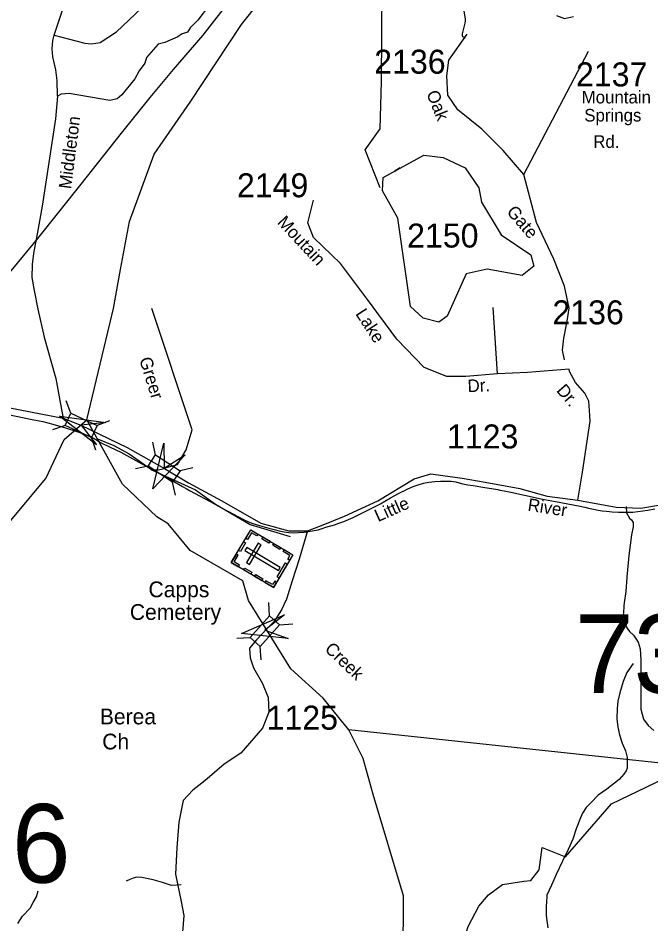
# Model space of a CAD drawing. Extents: x 884530 to 1028605, y 526725 to 653634.
# Drawn here: x 959270 to 962566, y 566967 to 571686 of the extents above; entities that cross this region are included whole.
import ezdxf

# ---------------------------------------------------------------- set-up
doc = ezdxf.new("R2010")
doc.units = 0
for name, color, linetype in [('Exist Boundary Political City Limit New', 7, 'Continuous'), ('Exist Cultural Cemetery CELL', 7, 'Continuous'), ('Exist Cultural Cemetery Label', 7, 'Continuous'), ('Exist Cultural Church with Cemetery Label', 7, 'Continuous'), ('Exist Hydrographic Creek Single Shore', 7, 'Continuous'), ('Exist Hydrographic Creek Single Shore Label', 7, 'Continuous'), ('Exist Hydrographic Lake Dam', 7, 'Continuous'), ('Exist Hydrographic Pond Under 1500 Sq Ft', 7, 'Continuous'), ('Exist Road Non-System Type 51', 7, 'Continuous'), ('Exist Road Secondary Structure Standard Bridge Attributed CELL', 7, 'Continuous'), ('Exist Road Secondary Structure Standard Bridge CELL', 7, 'Continuous'), ('Exist Road Secondary Structure Standard Bridge Number Label', 7, 'Continuous'), ('Exist Road Secondary Type 51 Attributed', 7, 'Continuous'), ('Exist Road Secondary Type 51 Label', 7, 'Continuous'), ('Exist Road Secondary Type 51 Number Label', 7, 'Continuous'), ('Exist Utilities Electrical Transmission Line', 7, 'Continuous'), ('Map Preparation Boundary City Limit Buffer Line', 7, 'Continuous')]:
    doc.layers.add(name, color=color, linetype=linetype)

msp = doc.modelspace()

# ---------------------------------------------------------------- linework, layer by layer
at = {"layer": 'Exist Boundary Political City Limit New'}
for points in [[(959218.9, 569620.8), (959344.4, 569595.7), (959398.4, 569584.1), (959451.6, 569570.8), (959517.1, 569552.1), (959576.8, 569532.8), (959586.8, 569529.6), (959614.2, 569518.9), (959643.2, 569507.8), (959675.4, 569490.6), (959702.4, 569474.3), (959749.2, 569451.2), (959805.7, 569424.6), (959898.5, 569372.4), (960000, 569317.4), (960027.4, 569302.6), (960072.8, 569276.8), (960127.1, 569245.6), (960144.9, 569235.4), (960163.8, 569225.1), (960270.1, 569167.9), (960341.4, 569128.6), (960365.6, 569115.4), (960391.9, 569101.4)], [(960391.9, 569101.4), (960418.4, 569087.8), (960445, 569074.6), (960470.2, 569062.9), (960492.3, 569053.7), (960509.9, 569047.9), (960527.4, 569043.1), (960576.2, 569029), (960603.6, 569021.6), (960630.6, 569015.1), (960656.4, 569010.1), (960680.9, 569007), (960705.4, 569005.6), (960731.2, 569005.8), (960759.7, 569007.6), (960832.4, 569020.4), (960838.4, 569022.3), (960853.9, 569027.6), (960873.5, 569033.6), (960918.7, 569047.1), (960941.1, 569054.3), (960967.2, 569063.8), (960991.4, 569073.8), (961015, 569084.6), (961039.7, 569096.7), (961098.7, 569126.1), (961129.7, 569141.9), (961157.9, 569156.6), (961181.1, 569169.2), (961210.2, 569186.3), (961228.9, 569196.9), (961251.2, 569209), (961275.5, 569221.6), (961277.8, 569222.7), (961299.6, 569233.4), (961327.8, 569245.8), (961354.2, 569255.4), (961380.8, 569262.9), (961409.1, 569268.4), (961440.8, 569272.5), (961470.3, 569274.6), (961499.4, 569274.8), (961526.2, 569273.2), (961549.4, 569270.2), (961567.1, 569265.8), (961586.4, 569260.4), (961611.7, 569255.4), (961640.8, 569250.6), (961701.3, 569241.4), (961736.5, 569235.6), (961769.1, 569229.8), (961779.5, 569227.7), (961801.5, 569223.4), (961835.8, 569216.3), (961907.7, 569201.1), (961994.2, 569182.4), (962012.3, 569178.6), (962069.1, 569167.8), (962198.1, 569143.8), (962222, 569137.9), (962240.9, 569133.2), (962267.1, 569127.8), (962290.6, 569123.3), (962311.3, 569120.1), (962335.2, 569117.4), (962364.9, 569114.7), (962398, 569112.8), (962427.2, 569112.1), (962433.4, 569112), (962469.9, 569113.1), (962472.2, 569113.3), (962523.7, 569118.7), (962550.4, 569122.8), (962586.9, 569130.6)]]:
    msp.add_lwpolyline(points, dxfattribs=at)
at = {"layer": 'Exist Cultural Cemetery CELL'}
for points in [[(960380.7, 568849.4), (960482.3, 569020.6), (960701.3, 568890.6), (960599.6, 568719.4)], [(960519.7, 568998.5), (960513.9, 568988.7), (960486.2, 569005.2), (960465.5, 568970.3), (960455.9, 568976), (960482.4, 569020.6)], [(960418.5, 568913.1), (960445, 568957.6), (960454.8, 568951.8), (960428.3, 568907.3)], [(960460, 568849.7), (960476.1, 568840.2), (960536.2, 568941.4), (960520.2, 568951)], [(960576.7, 568951.4), (960539.4, 568973.5), (960545.2, 568983.3), (960582.5, 568961.2)], [(960633.3, 568917.7), (960596.1, 568939.8), (960601.9, 568949.6), (960639.2, 568927.5)], [(960417.9, 568827.3), (960423.7, 568837), (960396, 568853.5), (960416.8, 568888.4), (960407.2, 568894), (960380.7, 568849.4)], [(960461.6, 568928.2), (960452, 568912.1), (960626.4, 568808.6), (960635.9, 568824.6)], [(960684.4, 568862.1), (960674.5, 568867.9), (960685.7, 568886.9), (960651, 568907.5), (960656.7, 568917.1), (960701.3, 568890.6)], [(960619.1, 568774.7), (960662.4, 568847.6), (960672.2, 568841.8), (960628.9, 568768.8)], [(960481.7, 568789.4), (960444.4, 568811.5), (960450.3, 568821.3), (960487.5, 568799.2)], [(960539.5, 568755.1), (960502.2, 568777.2), (960508, 568787), (960545.3, 568764.9)], [(960616.5, 568747.9), (960606.6, 568753.7), (960595.4, 568734.8), (960560.6, 568755.4), (960554.9, 568745.9), (960599.6, 568719.4)]]:
    msp.add_lwpolyline(points, close=True, dxfattribs=at)
at = {"layer": 'Exist Hydrographic Creek Single Shore'}
for points in [[(959766.6, 570173.5), (959803.4, 570376.4), (959849.7, 570626.2), (959978.6, 570978.1), (960165.7, 571248.6), (960433.4, 571652.9), (960625.2, 571895.2), (960823.6, 571997.5), (961116.3, 572079.8), (961241.2, 572103.5)], [(961155.6, 570801.6), (961077.1, 571000.9), (961155.6, 571109.7), (961163.2, 571356.5), (961167.8, 572089.6)], [(958618.4, 568300.1), (958815.1, 568504.7), (959006, 568685.1), (959089.7, 568789.1), (959212.8, 569046), (959415.6, 569287), (959510, 569490.8), (959628, 569592.8), (959766.6, 570173.5)], [(960036.5, 569344.1), (960101, 569360.2), (960145, 569436.5), (960177.3, 569542.2), (959966.5, 570173.5)], [(960993, 567977.9), (960859, 568143), (960691.3, 568296.3), (960470.1, 568652), (960440.7, 568754), (960166.2, 568912.6), (960052.7, 569052.5), (959992.2, 569088.5), (959814.1, 569258.5), (959628, 569592.8)], [(959684.5, 569495.2), (959768.1, 569460), (959848.8, 569416), (959964.6, 569335.3), (959999.8, 569333.8), (960032.5, 569339.8)], [(959961.7, 569335.3), (960193.4, 569229.6), (960297.5, 569154.8), (960479.4, 569047.7), (960687.6, 568986)], [(961273.6, 566462.3), (961324.2, 566439.3), (961465.3, 566421.2), (961529.5, 566442), (961525.9, 566523.5), (961540.4, 566731.6), (961580.2, 566842), (961614.5, 566954.2), (961670.6, 567059.1), (961719.5, 567118.9), (961793.6, 567173.2), (961904, 567189.4), (961940.2, 567193.1), (961983.6, 567249.2), (961999.9, 567365), (962121.1, 567317.4), (962361, 567593.4), (962728.9, 567769.5), (962880.8, 567962.7), (962984.8, 568246.8), (963068.7, 568458.8), (963262.4, 568538.8)], [(963074.5, 567650.6), (962930.6, 567734), (962632.8, 567802.3), (960993, 567977.9)], [(961273.6, 566462.3), (961277.9, 567113.3), (961119.5, 567641.5), (961067.6, 567828.9), (960993, 567977.9)]]:
    msp.add_lwpolyline(points, dxfattribs=at)
at = {"layer": 'Exist Hydrographic Lake Dam'}
for points in [[(961232.2, 570889.5), (961258.5, 570907), (961258.3, 570907.3), (961232, 570889.7)], [(961234.4, 570890.9), (961256.4, 570905.6), (961256.7, 570905), (961234.7, 570890.3)]]:
    msp.add_lwpolyline(points, close=True, dxfattribs=at)
at = {"layer": 'Exist Hydrographic Pond Under 1500 Sq Ft'}
msp.add_lwpolyline([(961171.1, 570855.6), (961383.7, 570972.7), (961483.4, 570960.9), (961598.2, 570906.1), (961669.8, 570802.9), (961683.8, 570727.2), (961786.3, 570557.7), (961941, 570452.8), (961955.6, 570393.5), (961895.6, 570345.5), (961713.3, 570378.7), (961604.1, 570354.7), (961504.7, 570133.5), (961462.1, 570101.5), (961379.4, 570122.9), (961314.7, 570183.3), (961247.4, 570644), (961168.8, 570786.8), (961171.1, 570855.6)], dxfattribs=at)
at = {"layer": 'Exist Road Non-System Type 51'}
for points in [[(961601.2, 571581.9), (961587.2, 571589.8), (961584.5, 571597.4), (961585.3, 571605), (961598.6, 571661), (961600.2, 571671.1), (961599.6, 571681.1), (961589.6, 571745.5)], [(962074.1, 571700.2), (962116, 571684.1), (962163.2, 571694.9)], [(962437.8, 569142.2), (962439.5, 569109.2), (962453.9, 569081.9), (962464.8, 569071.9), (962473.2, 569057.9), (962473.3, 569035.8), (962465.2, 568994), (962450.7, 568886.8), (962441.2, 568773.1), (962434.7, 568699.5), (962426.7, 568640.3), (962425.8, 568623.7), (962423.4, 568585.4), (962422.3, 568580.1), (962423.4, 568559.2), (962431.2, 568533.3), (962440.4, 568510.3), (962453.7, 568490.5), (962476, 568471.3), (962499.1, 568435.3), (962510.7, 568401), (962513.7, 568341.1), (962514.2, 568085.3), (962528.1, 568034.1), (962552, 568000.9), (962581.6, 567974.8)], [(962472.9, 568323.4), (962441.4, 568276.4), (962421.7, 568231), (962403.7, 568171.7), (962394.2, 568127.9), (962390.8, 568090), (962388.9, 568036), (962393.4, 567991.9), (962402, 567951.5), (962416.6, 567909), (962433.2, 567868.5), (962441.9, 567834.1), (962443.1, 567806), (962441.9, 567778.1), (962437.5, 567764.1), (962424.9, 567746.6), (962400, 567719.5), (962336.1, 567669.8), (962291.1, 567637.3), (962253.7, 567598.4), (962228.8, 567573.3), (962209.8, 567543.9), (962198.9, 567520.3), (962176.9, 567463.1), (962159.1, 567409.6), (962135.1, 567354.5), (962105.1, 567293.3), (962072.7, 567224.5), (962048.8, 567169.2), (962024.4, 567117.6), (962022.9, 567075.6), (962019.8, 567064.6), (962019.8, 567010.3), (962028.8, 566946.9)], [(960118.7, 567171), (960068.9, 567167.4), (960021.6, 567183.8), (959972.9, 567197.5), (959915, 567208.6), (959888.3, 567211.3), (959868.8, 567205.1), (959852.8, 567198.3), (959832.3, 567189.1)], [(959269.7, 566969.9), (959292.5, 567008.4), (959332.7, 567048.4), (959349.2, 567079.4), (959366.2, 567107.6), (959374.8, 567138.8)]]:
    msp.add_lwpolyline(points, dxfattribs=at)
at = {"layer": 'Exist Road Secondary Structure Standard Bridge Attributed CELL'}
for points in [[(959677.9, 569463.2), (959485.8, 569613.3), (959727.2, 569579.3), (959598, 569565.7)], [(960140.6, 569410.3), (959971.9, 569234.3), (960030, 569471.1), (960030.6, 569341.1)], [(960676.8, 568453.6), (960434.3, 568479.9), (960657.4, 568578.3), (960554.8, 568498.5)]]:
    msp.add_lwpolyline(points, close=True, dxfattribs=at)
at = {"layer": 'Exist Road Secondary Structure Standard Bridge CELL'}
for p, q in [((959544.3, 569627.4), (959520.7, 569692.2)), ((959515.2, 569564.8), (959450.3, 569541.2)), ((959746.6, 569588.2), (959681.8, 569564.6)), ((959675.6, 569435.8), (959652, 569500.7)), ((959986.1, 569409.7), (959971.7, 569477.2)), ((959948.5, 569351.8), (959881, 569337.5)), ((960181, 569342.8), (960113.5, 569328.5)), ((960089.4, 569201.8), (960075, 569269.3)), ((960580.2, 568572.2), (960576.4, 568641.1)), ((960631.6, 568526.2), (960700.5, 568530)), ((960410.3, 568456), (960479.2, 568459.8)), ((960535.6, 568343.9), (960531.8, 568412.8))]:
    msp.add_line(p, q, dxfattribs=at)
for points in [[(959652, 569500.7), (959515, 569564.5), (959544.8, 569628.5), (959681.8, 569564.6)], [(960075, 569269.3), (959948.3, 569351.6), (959986.7, 569410.8), (960113.5, 569328.5)], [(960479.2, 568459.8), (960580, 568572.4), (960632.5, 568525.3), (960531.8, 568412.8)]]:
    msp.add_lwpolyline(points, close=True, dxfattribs=at)
at = {"layer": 'Exist Road Secondary Type 51 Attributed'}
for points in [[(959457.8, 571596.8), (959543.5, 571856.1), (959614.4, 572070.6), (959625, 572097.6)], [(959457.8, 571596.8), (959618.4, 571555.8), (959653.4, 571552.4), (959697.5, 571559), (959783.4, 571615.4), (960076.2, 571894.1)], [(960266.6, 571755.4), (960206.6, 571675.9), (960167.1, 571636.2), (960151.7, 571613.2), (960121.2, 571602.2), (960102.8, 571589.3), (960035.1, 571559.2), (960000, 571550.4), (959938.3, 571480.9), (959929.6, 571451.4), (959901, 571411.8), (959879, 571370), (959809.8, 571286.9), (959785.6, 571266.5), (959748.4, 571256.5), (959536, 571293), (959517.7, 571291.8), (959495.3, 571290), (959475.6, 571280.1)], [(959475.6, 571280.1), (959473.4, 571361.2), (959466.4, 571417.1), (959450.9, 571484.6), (959447.1, 571526.5), (959451, 571569.1), (959457.8, 571596.8)], [(961904.6, 570871.8), (961796.4, 570996.9), (961684.7, 571108.7), (961561.1, 571208.8), (961508.2, 571285.3), (961502.3, 571385.4), (961514.1, 571467.8), (961608.2, 571603.2)], [(961904.6, 570871.8), (962240.3, 571513.6)], [(959475.6, 571280.1), (959465.5, 571160.9), (959396, 570706.6), (959374.9, 570591.2), (959351.3, 570460.8), (959343.9, 570402.5), (959341.4, 570335.4), (959353.8, 570267.2), (959373.6, 570170.3), (959405.9, 570023.9), (959441.5, 569901.5), (959466.3, 569808.6), (959491.8, 569675.6), (959505.1, 569601.7)], [(962115.8, 569905.3), (962106.1, 569956.2), (962112.3, 570018.3), (962129.7, 570107.7), (962139.6, 570174.7), (962115.1, 570290.2), (962060, 570430.6), (961969.8, 570621.1), (961904.6, 570871.8)], [(961767.4, 569833.3), (961602.3, 569819.5), (961502.3, 569819.5), (961384.6, 569866.6), (961243.4, 570013.8), (961090.5, 570219.8), (960949.3, 570408.2), (960808.1, 570543.6), (960778.7, 570620.1), (960808.1, 570737.9)], [(961767.4, 569833.3), (961743.8, 570178.4)], [(962185.7, 569175.6), (962385.5, 569138.9), (962513, 569132.6), (962615.6, 569151), (962738.5, 569178.9), (962815.1, 569242.2), (962865, 569305.5), (962948.2, 569392.2), (963068.1, 569515.4), (963168, 569642.1), (963227.9, 569758.7), (963321, 569912.9)], [(962139.6, 569856.9), (961923.7, 569840.8), (961767.4, 569833.3)], [(962185.7, 569175.6), (962209.1, 569320), (962250.1, 569585.7), (962245.7, 569642.1), (962242.6, 569691.2), (962222.4, 569732), (962172.4, 569788.7), (962142.4, 569845.3), (962139.6, 569856.9)], [(958930.5, 569714.7), (959162.2, 569668.4), (959335.3, 569635.1), (959505.1, 569601.7)], [(959505.1, 569601.7), (959596.8, 569565.8)], [(959596.8, 569565.8), (959838.1, 569448.5), (960032.5, 569339.8)], [(960032.5, 569339.8), (960157.8, 569265.2), (960330.9, 569171.9), (960534, 569055.3), (960680.5, 569015.3), (960777.1, 569015.3)], [(960777.1, 569015.3), (960850.5, 569042.3), (960970.4, 569092.3), (961143.5, 569172.3), (961333.3, 569285.5), (961419.9, 569312.2), (961583, 569288.9), (961702.9, 569268.9), (961882.7, 569235.6), (962025.9, 569195.6), (962185.7, 569175.6)], [(960777.1, 569015.3), (960734.6, 568866.7), (960698.3, 568754.6), (960668, 568659.2), (960642.3, 568603.2), (960604.5, 568542.6), (960566.5, 568503.9)], [(960566.5, 568503.9), (960512.7, 568447.2), (960476.1, 568403.9), (960479.4, 568353.9), (960496.1, 568300.6), (960542.7, 568220.6), (960572.7, 568147.3), (960576, 568070.7), (960542.7, 567987.4), (960429.5, 567857.5), (960343.5, 567799.9), (960243.6, 567713.3), (960180.4, 567663.3), (960130.4, 567610), (960107.1, 567496.7), (960097.1, 567363.5), (960090.4, 567226.8), (960120.4, 567083.6), (960133.7, 567010.3), (960127.1, 566923.6)]]:
    msp.add_lwpolyline(points, dxfattribs=at)
at = {"layer": 'Exist Utilities Electrical Transmission Line'}
msp.add_lwpolyline([(960385.7, 571796), (960232.6, 571597.3), (960078.4, 571418.3), (959957.2, 571272.5), (959806.9, 571087.5), (959597.5, 570820.6), (959371.5, 570538.3), (959208.5, 570339.7)], dxfattribs=at)
at = {"layer": 'Map Preparation Boundary City Limit Buffer Line'}
for points in [[(959218.9, 569620.8), (959344.4, 569595.7), (959398.4, 569584.1), (959451.6, 569570.8), (959517.1, 569552.1), (959576.8, 569532.8), (959586.8, 569529.6), (959614.2, 569518.9), (959643.2, 569507.8), (959675.4, 569490.6), (959702.4, 569474.3), (959749.2, 569451.2), (959805.7, 569424.6), (959898.5, 569372.4), (960000, 569317.4), (960027.4, 569302.6), (960072.8, 569276.8), (960127.1, 569245.6), (960144.9, 569235.4), (960163.8, 569225.1), (960270.1, 569167.9), (960341.4, 569128.6), (960365.6, 569115.4), (960391.9, 569101.4)], [(960391.9, 569101.4), (960418.4, 569087.8), (960445, 569074.6), (960470.2, 569062.9), (960492.3, 569053.7), (960509.9, 569047.9), (960527.4, 569043.1), (960576.2, 569029), (960603.6, 569021.6), (960630.6, 569015.1), (960656.4, 569010.1), (960680.9, 569007), (960705.4, 569005.6), (960731.2, 569005.8), (960759.7, 569007.6), (960832.4, 569020.4), (960838.4, 569022.3), (960853.9, 569027.6), (960873.5, 569033.6), (960918.7, 569047.1), (960941.1, 569054.3), (960967.2, 569063.8), (960991.4, 569073.8), (961015, 569084.6), (961039.7, 569096.7), (961098.7, 569126.1), (961129.7, 569141.9), (961157.9, 569156.6), (961181.1, 569169.2), (961210.2, 569186.3), (961228.9, 569196.9), (961251.2, 569209), (961275.5, 569221.6), (961277.8, 569222.7), (961299.6, 569233.4), (961327.8, 569245.8), (961354.2, 569255.4), (961380.8, 569262.9), (961409.1, 569268.4), (961440.8, 569272.5), (961470.3, 569274.6), (961499.4, 569274.8), (961526.2, 569273.2), (961549.4, 569270.2), (961567.1, 569265.8), (961586.4, 569260.4), (961611.7, 569255.4), (961640.8, 569250.6), (961701.3, 569241.4), (961736.5, 569235.6), (961769.1, 569229.8), (961779.5, 569227.7), (961801.5, 569223.4), (961835.8, 569216.3), (961907.7, 569201.1), (961994.2, 569182.4), (962012.3, 569178.6), (962069.1, 569167.8), (962198.1, 569143.8), (962222, 569137.9), (962240.9, 569133.2), (962267.1, 569127.8), (962290.6, 569123.3), (962311.3, 569120.1), (962335.2, 569117.4), (962364.9, 569114.7), (962398, 569112.8), (962427.2, 569112.1), (962433.4, 569112), (962469.9, 569113.1), (962472.2, 569113.3), (962523.7, 569118.7), (962550.4, 569122.8), (962586.9, 569130.6)]]:
    msp.add_lwpolyline(points, dxfattribs=at)

# ---------------------------------------------------------------- texts
at = {"layer": 'Exist Cultural Cemetery Label'}
for s, p in [('Capps', (959949.4, 568669.3)), ('Cemetery', (959852.3, 568551.3))]:
    msp.add_text(s, height=82.02, dxfattribs=at).set_placement(p)
at = {"layer": 'Exist Cultural Church with Cemetery Label'}
for s, p in [('Berea', (959696.1, 568006.8)), ('Ch', (959708.5, 567876.3))]:
    msp.add_text(s, height=82.02, dxfattribs=at).set_placement(p)
at = {"layer": 'Exist Hydrographic Creek Single Shore Label'}
for s, rotation, p in [('Greer', 287.2932, (959900.4, 569909.3)), ('Greer', 287.2932, (959900.4, 569909.3)), ('Creek', 316.1133, (960863.1, 568394.4)), ('Creek', 316.1133, (960863.1, 568394.4))]:
    msp.add_text(s, height=65.62, rotation=rotation, dxfattribs=at).set_placement(p)
at = {"layer": 'Exist Road Secondary Structure Standard Bridge Number Label'}
for s, p in [('73', (962170.9, 568169.7)), ('76', (958933.3, 567181.9))]:
    msp.add_text(s, height=410.1, dxfattribs=at).set_placement(p)
at = {"layer": 'Exist Road Secondary Type 51 Label'}
for s, rotation, p in [('Oak', 292.05, (961395.5, 571294.9)), ('Middleton', 82.7839, (959546.3, 570793.9)), ('Gate', 310.769, (961811, 570675.2)), ('Moutain', 313.0641, (960616.2, 570619.5)), ('Lake', 303.1837, (961024.8, 570146.2)), ('Dr.', 2.6101, (961612.5, 569737.3)), ('Dr.', 310.769, (962070.4, 569744.6)), ('Little', 23.9923, (961144.8, 569060.3)), ('River', 351.1737, (961921.4, 569120.6))]:
    msp.add_text(s, height=65.62, rotation=rotation, dxfattribs=at).set_placement(p)
for s, p in [('Mountain', (962205.3, 571242)), ('Springs', (962218.9, 571147.8)), ('Rd.', (962265.6, 571010.4))]:
    msp.add_text(s, height=65.62, dxfattribs=at).set_placement(p)
at = {"layer": 'Exist Road Secondary Type 51 Number Label'}
for s, p in [('2136', (961125, 571396.9)), ('2137', (962175.8, 571330.7)), ('2149', (960410.1, 570752.9)), ('2150', (961296.3, 570491.1)), ('2136', (962053, 570091)), ('1123', (961503.8, 569444.4)), ('1125', (960564.4, 567979.3))]:
    msp.add_text(s, height=125, dxfattribs=at).set_placement(p)

doc.saveas('drawing.dxf')
